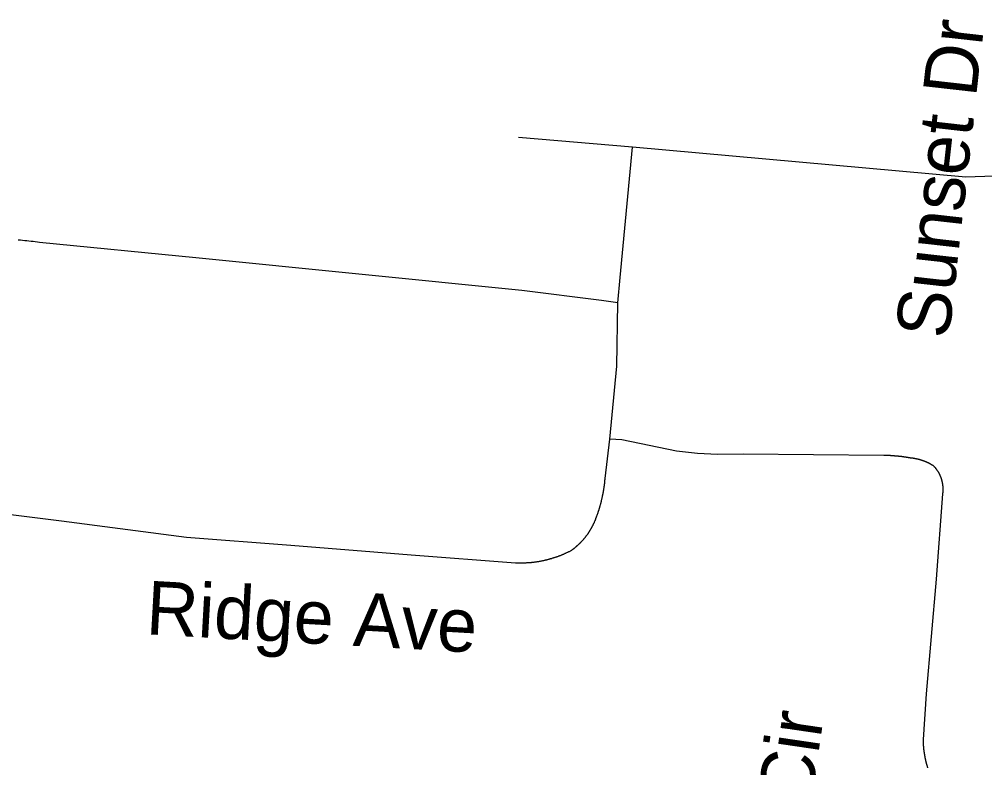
# Model space of a CAD drawing. Extents: x 1268485 to 1426702, y 514839 to 616766.
# Drawn here: x 1362433 to 1363613, y 566922 to 567837 of the extents above; entities that cross this region are included whole.
import ezdxf

# ---------------------------------------------------------------- set-up
doc = ezdxf.new("R2010")
doc.units = 0
doc.layers.add('Old_Level_10', color=7, linetype='Continuous')
doc.layers.add('Old_Level_35', color=7, linetype='Continuous')

msp = doc.modelspace()

# ---------------------------------------------------------------- linework, layer by layer
at = {"layer": 'Old_Level_35'}
for p, q in [((1363182.355, 567680.747), (1363043.124, 567692.64)), ((1363149.136, 567275.666), (1363154.672, 567323.7))]:
    msp.add_line(p, q, dxfattribs=at)
for points in [[(1363164.72, 567490.51), (1363167.488, 567521.319), (1363182.355, 567680.747)], [(1363624.754, 567645.478), (1363589.896, 567643.992), (1363182.355, 567680.747)], [(1362457.495, 567564.329), (1362454.83, 567564.636), (1362452.267, 567564.944), (1362449.601, 567565.252), (1362447.038, 567565.559), (1362444.475, 567565.815), (1362441.911, 567566.123), (1362439.246, 567566.379), (1362436.58, 567566.687), (1362434.017, 567566.943), (1362431.454, 567567.2)], [(1363164.72, 567490.51), (1363144.727, 567493.227), (1363047.328, 567505.581), (1362648.706, 567545.617), (1362457.495, 567564.329)], [(1363154.672, 567323.7), (1363163.49, 567413.103), (1363164.72, 567490.51)], [(1363490.035, 567303.758), (1363489.625, 567303.81), (1363317.894, 567305.399), (1363286.418, 567304.886), (1363261.915, 567306.271), (1363236.283, 567308.885), (1363169.641, 567322.828), (1363154.672, 567323.7)], [(1363491.368, 567303.758), (1363490.958, 567303.758), (1363490.753, 567303.758), (1363490.343, 567303.758), (1363490.035, 567303.758)], [(1363524.586, 567300.375), (1363524.381, 567300.375), (1363523.971, 567300.427), (1363523.766, 567300.427), (1363523.459, 567300.478), (1363523.151, 567300.478), (1363522.843, 567300.58), (1363522.536, 567300.632), (1363522.126, 567300.683), (1363521.921, 567300.734), (1363521.511, 567300.837), (1363521.101, 567300.888), (1363520.793, 567300.939), (1363520.485, 567300.99), (1363520.075, 567300.99), (1363519.768, 567301.042), (1363519.46, 567301.144), (1363519.153, 567301.195), (1363518.742, 567301.247), (1363518.537, 567301.298), (1363518.127, 567301.298), (1363517.717, 567301.4), (1363517.512, 567301.452), (1363517.102, 567301.503), (1363516.794, 567301.555), (1363516.487, 567301.605), (1363516.077, 567301.605), (1363515.769, 567301.708), (1363515.359, 567301.76), (1363515.154, 567301.81), (1363514.744, 567301.81), (1363514.334, 567301.862), (1363514.129, 567301.913), (1363513.719, 567301.913), (1363513.411, 567302.015), (1363513.104, 567302.067), (1363512.796, 567302.118), (1363512.386, 567302.118), (1363511.976, 567302.17), (1363511.771, 567302.272), (1363511.361, 567302.272), (1363510.95, 567302.323), (1363510.745, 567302.323), (1363510.335, 567302.375), (1363510.028, 567302.426), (1363509.72, 567302.426), (1363509.413, 567302.477), (1363509.002, 567302.58), (1363508.592, 567302.58), (1363508.387, 567302.631), (1363507.977, 567302.631), (1363507.67, 567302.682), (1363507.362, 567302.682), (1363506.952, 567302.733), (1363506.644, 567302.733), (1363506.234, 567302.836), (1363506.029, 567302.887), (1363505.619, 567302.887), (1363505.209, 567302.938), (1363505.004, 567302.938), (1363504.594, 567302.99), (1363504.286, 567302.99), (1363503.979, 567302.99), (1363503.671, 567303.041), (1363503.261, 567303.041), (1363502.851, 567303.143), (1363502.646, 567303.143), (1363502.236, 567303.195), (1363501.826, 567303.195), (1363501.621, 567303.246), (1363501.21, 567303.246), (1363500.903, 567303.246), (1363500.493, 567303.297), (1363500.288, 567303.297), (1363499.878, 567303.297), (1363499.468, 567303.4), (1363499.263, 567303.4), (1363498.852, 567303.451), (1363498.545, 567303.451), (1363498.135, 567303.451), (1363497.827, 567303.503), (1363497.52, 567303.503), (1363497.109, 567303.503), (1363496.904, 567303.503), (1363496.494, 567303.553), (1363496.084, 567303.553), (1363495.777, 567303.553), (1363495.469, 567303.553), (1363495.161, 567303.605), (1363494.751, 567303.605), (1363494.341, 567303.605), (1363494.136, 567303.605), (1363493.726, 567303.708), (1363493.419, 567303.708), (1363493.111, 567303.708), (1363492.701, 567303.708), (1363492.393, 567303.708), (1363491.983, 567303.758), (1363491.778, 567303.758), (1363491.368, 567303.758)], [(1363551.961, 567289.559), (1363551.756, 567289.815), (1363551.551, 567290.122), (1363551.243, 567290.379), (1363551.038, 567290.635), (1363550.731, 567290.943), (1363550.526, 567291.045), (1363550.218, 567291.25), (1363550.013, 567291.353), (1363549.705, 567291.558), (1363549.5, 567291.712), (1363549.295, 567291.865), (1363548.885, 567292.02), (1363548.578, 567292.173), (1363548.372, 567292.327), (1363548.167, 567292.43), (1363547.86, 567292.635), (1363547.655, 567292.737), (1363547.347, 567292.891), (1363547.142, 567293.045), (1363546.835, 567293.198), (1363546.63, 567293.301), (1363546.424, 567293.455), (1363546.117, 567293.608), (1363545.912, 567293.763), (1363545.502, 567293.865), (1363545.297, 567294.018), (1363544.989, 567294.121), (1363544.784, 567294.326), (1363544.476, 567294.429), (1363544.271, 567294.583), (1363543.964, 567294.685), (1363543.656, 567294.788), (1363543.349, 567294.941), (1363543.144, 567295.044), (1363542.836, 567295.198), (1363542.631, 567295.3), (1363542.426, 567295.454), (1363542.016, 567295.556), (1363541.708, 567295.608), (1363541.503, 567295.761), (1363541.298, 567295.864), (1363540.991, 567296.018), (1363540.58, 567296.121), (1363540.375, 567296.274), (1363540.17, 567296.326), (1363539.863, 567296.428), (1363539.658, 567296.582), (1363539.248, 567296.684), (1363539.043, 567296.736), (1363538.735, 567296.889), (1363538.53, 567296.992), (1363538.222, 567297.043), (1363537.915, 567297.197), (1363537.607, 567297.248), (1363537.402, 567297.351), (1363537.095, 567297.504), (1363536.787, 567297.556), (1363536.479, 567297.709), (1363536.274, 567297.761), (1363535.967, 567297.864), (1363535.659, 567297.914), (1363535.352, 567298.017), (1363535.147, 567298.12), (1363534.737, 567298.171), (1363534.531, 567298.274), (1363534.224, 567298.376), (1363534.019, 567298.427), (1363533.609, 567298.479), (1363533.404, 567298.632), (1363533.096, 567298.684), (1363532.789, 567298.735), (1363532.481, 567298.837), (1363532.276, 567298.94), (1363531.866, 567298.991), (1363531.661, 567299.042), (1363531.353, 567299.145), (1363531.148, 567299.196), (1363530.738, 567299.247), (1363530.533, 567299.299), (1363530.225, 567299.401), (1363529.918, 567299.452), (1363529.61, 567299.504), (1363529.405, 567299.555), (1363528.995, 567299.607), (1363528.79, 567299.709), (1363528.482, 567299.76), (1363528.175, 567299.812), (1363527.867, 567299.862), (1363527.662, 567299.862), (1363527.252, 567299.914), (1363527.047, 567300.017), (1363526.739, 567300.068), (1363526.329, 567300.119), (1363526.124, 567300.119), (1363525.714, 567300.17), (1363525.509, 567300.273), (1363525.202, 567300.273), (1363524.894, 567300.324), (1363524.586, 567300.375)], [(1363538.325, 566955.477), (1363538.325, 566955.888), (1363538.325, 566956.298), (1363542.118, 567012.072), (1363554.216, 567152.635), (1363562.008, 567256.751), (1363562.111, 567257.109), (1363562.111, 567257.519), (1363562.111, 567257.878), (1363562.213, 567258.237), (1363562.213, 567258.647), (1363562.213, 567259.006), (1363562.213, 567259.365), (1363562.419, 567259.775), (1363562.419, 567260.134), (1363562.419, 567260.492), (1363562.419, 567260.852), (1363562.419, 567261.262), (1363562.419, 567261.62), (1363562.419, 567261.979), (1363562.419, 567262.39), (1363562.419, 567262.748), (1363562.419, 567263.107), (1363562.419, 567263.517), (1363562.419, 567263.876), (1363562.419, 567264.235), (1363562.419, 567264.645), (1363562.419, 567265.004), (1363562.213, 567265.363), (1363562.213, 567265.773), (1363562.213, 567266.131), (1363562.111, 567266.491), (1363562.111, 567266.901), (1363562.111, 567267.259), (1363562.008, 567267.618), (1363562.008, 567267.977), (1363562.008, 567268.387), (1363561.906, 567268.746), (1363561.906, 567269.105), (1363561.701, 567269.515), (1363561.701, 567269.874), (1363561.598, 567270.232), (1363561.496, 567270.643), (1363561.496, 567271.002), (1363561.393, 567271.309), (1363561.291, 567271.668), (1363561.291, 567272.078), (1363561.086, 567272.437), (1363560.983, 567272.796), (1363560.881, 567273.206), (1363560.881, 567273.513), (1363560.778, 567273.873), (1363560.676, 567274.231), (1363560.471, 567274.641), (1363560.368, 567274.949), (1363560.265, 567275.308), (1363560.163, 567275.666), (1363559.958, 567276.076), (1363559.855, 567276.384), (1363559.753, 567276.743), (1363559.65, 567277.051), (1363559.548, 567277.461), (1363559.343, 567277.819), (1363559.24, 567278.127), (1363559.035, 567278.486), (1363558.83, 567278.794), (1363558.728, 567279.204), (1363558.625, 567279.511), (1363558.42, 567279.87), (1363558.215, 567280.177), (1363558.112, 567280.588), (1363557.907, 567280.895), (1363557.702, 567281.203), (1363557.6, 567281.562), (1363557.395, 567281.87), (1363557.292, 567282.177), (1363556.985, 567282.485), (1363556.882, 567282.895), (1363556.575, 567283.202), (1363556.472, 567283.51), (1363556.267, 567283.818), (1363556.164, 567284.125), (1363555.857, 567284.433), (1363555.652, 567284.74), (1363555.549, 567285.048), (1363555.242, 567285.355), (1363555.037, 567285.663), (1363554.729, 567286.021), (1363554.627, 567286.329), (1363554.422, 567286.637), (1363554.114, 567286.944), (1363553.909, 567287.252), (1363553.601, 567287.508), (1363553.499, 567287.816), (1363553.294, 567288.124), (1363552.986, 567288.431), (1363552.781, 567288.687), (1363552.474, 567288.995), (1363552.268, 567289.251), (1363551.961, 567289.559)], [(1363136.013, 567222.199), (1363136.218, 567222.763), (1363136.423, 567223.275), (1363136.628, 567223.737), (1363136.833, 567224.301), (1363137.141, 567224.813), (1363137.243, 567225.326), (1363137.551, 567225.788), (1363137.653, 567226.351), (1363137.858, 567226.864), (1363138.166, 567227.377), (1363138.268, 567227.941), (1363138.473, 567228.453), (1363138.576, 567229.017), (1363138.883, 567229.479), (1363138.986, 567229.991), (1363139.294, 567230.555), (1363139.396, 567231.067), (1363139.601, 567231.632), (1363139.704, 567232.144), (1363140.011, 567232.605), (1363140.114, 567233.17), (1363140.421, 567233.682), (1363140.524, 567234.246), (1363140.626, 567234.758), (1363140.831, 567235.323), (1363141.037, 567235.835), (1363141.242, 567236.399), (1363141.344, 567236.861), (1363141.549, 567237.424), (1363141.754, 567237.937), (1363141.857, 567238.501), (1363141.959, 567239.014), (1363142.267, 567239.577), (1363142.369, 567240.039), (1363142.472, 567240.602), (1363142.574, 567241.167), (1363142.882, 567241.679), (1363142.985, 567242.243), (1363143.087, 567242.755), (1363143.292, 567243.32), (1363143.395, 567243.883), (1363143.6, 567244.396), (1363143.702, 567244.96), (1363143.907, 567245.421), (1363144.01, 567245.985), (1363144.112, 567246.549), (1363144.215, 567247.062), (1363144.42, 567247.626), (1363144.522, 567248.189), (1363144.625, 567248.702), (1363144.727, 567249.266), (1363144.83, 567249.83), (1363145.035, 567250.292), (1363145.138, 567250.855), (1363145.24, 567251.419), (1363145.343, 567251.983), (1363145.548, 567252.495), (1363145.65, 567253.06), (1363145.753, 567253.623), (1363145.855, 567254.136), (1363145.958, 567254.7), (1363146.163, 567255.264), (1363146.265, 567255.828), (1363146.368, 567256.289), (1363146.47, 567256.853), (1363146.47, 567257.417), (1363146.675, 567257.981), (1363146.778, 567258.544), (1363146.88, 567259.057), (1363146.983, 567259.621), (1363147.086, 567260.185), (1363147.086, 567260.749), (1363147.291, 567261.262), (1363147.393, 567261.825), (1363147.393, 567262.39), (1363147.496, 567262.953), (1363147.598, 567263.517), (1363147.701, 567264.081), (1363147.701, 567264.543), (1363147.906, 567265.106), (1363148.008, 567265.67), (1363148.008, 567266.234), (1363148.111, 567266.798), (1363148.111, 567267.362), (1363148.213, 567267.874), (1363148.418, 567268.439), (1363148.418, 567269.002), (1363148.521, 567269.566), (1363148.521, 567270.13), (1363148.623, 567270.694), (1363148.623, 567271.258), (1363148.726, 567271.822), (1363148.726, 567272.335), (1363148.828, 567272.898), (1363148.828, 567273.462), (1363148.828, 567274.026), (1363149.034, 567274.539), (1363149.034, 567275.103), (1363149.136, 567275.666)], [(1363039.331, 567172.115), (1362911.993, 567181.958), (1362764.868, 567193.748), (1362637.121, 567203.488), (1362484.152, 567223.481), (1362356.712, 567239.167)], [(1363106.895, 567187.084), (1363107.203, 567187.289), (1363107.613, 567187.546), (1363108.023, 567187.853), (1363108.331, 567188.109), (1363108.741, 567188.417), (1363109.151, 567188.673), (1363109.458, 567188.981), (1363109.869, 567189.237), (1363110.279, 567189.544), (1363110.586, 567189.801), (1363110.996, 567190.109), (1363111.406, 567190.365), (1363111.714, 567190.672), (1363112.124, 567190.98), (1363112.534, 567191.237), (1363112.842, 567191.544), (1363113.149, 567191.852), (1363113.457, 567192.21), (1363113.867, 567192.518), (1363114.277, 567192.825), (1363114.585, 567193.133), (1363114.995, 567193.44), (1363115.2, 567193.697), (1363115.61, 567194.005), (1363116.02, 567194.363), (1363116.328, 567194.671), (1363116.635, 567194.978), (1363117.045, 567195.338), (1363117.353, 567195.645), (1363117.661, 567195.953), (1363117.968, 567196.26), (1363118.378, 567196.619), (1363118.583, 567196.926), (1363118.993, 567197.234), (1363119.404, 567197.644), (1363119.609, 567197.952), (1363120.019, 567198.259), (1363120.224, 567198.618), (1363120.634, 567198.926), (1363120.839, 567199.336), (1363121.249, 567199.644), (1363121.659, 567200.002), (1363121.864, 567200.31), (1363122.172, 567200.669), (1363122.479, 567201.079), (1363122.787, 567201.387), (1363123.094, 567201.745), (1363123.402, 567202.104), (1363123.71, 567202.463), (1363124.017, 567202.822), (1363124.222, 567203.18), (1363124.632, 567203.54), (1363124.837, 567203.95), (1363125.145, 567204.257), (1363125.453, 567204.616), (1363125.76, 567205.026), (1363125.965, 567205.385), (1363126.375, 567205.744), (1363126.58, 567206.103), (1363126.888, 567206.513), (1363127.093, 567206.871), (1363127.401, 567207.231), (1363127.708, 567207.641), (1363128.016, 567207.999), (1363128.221, 567208.358), (1363128.528, 567208.819), (1363128.733, 567209.179), (1363129.041, 567209.589), (1363129.246, 567209.947), (1363129.451, 567210.306), (1363129.759, 567210.767), (1363129.964, 567211.127), (1363130.271, 567211.485), (1363130.476, 567211.947), (1363130.784, 567212.305), (1363130.989, 567212.664), (1363131.297, 567213.125), (1363131.502, 567213.485), (1363131.707, 567213.946), (1363132.014, 567214.305), (1363132.219, 567214.766), (1363132.527, 567215.125), (1363132.629, 567215.586), (1363132.834, 567215.945), (1363133.142, 567216.355), (1363133.347, 567216.766), (1363133.655, 567217.176), (1363133.757, 567217.586), (1363133.962, 567217.996), (1363134.27, 567218.457), (1363134.372, 567218.816), (1363134.577, 567219.226), (1363134.885, 567219.687), (1363134.987, 567220.149), (1363135.295, 567220.507), (1363135.398, 567220.917), (1363135.603, 567221.379), (1363135.91, 567221.789), (1363136.013, 567222.199)], [(1363106.895, 567187.084), (1363106.28, 567186.725), (1363105.665, 567186.418), (1363105.05, 567186.059), (1363104.332, 567185.751), (1363103.717, 567185.443), (1363103.102, 567185.187), (1363102.487, 567184.88), (1363101.872, 567184.572), (1363101.154, 567184.265), (1363100.539, 567183.957), (1363099.924, 567183.7), (1363099.206, 567183.393), (1363098.591, 567183.137), (1363097.976, 567182.829), (1363097.258, 567182.573), (1363096.643, 567182.265), (1363096.028, 567182.009), (1363095.412, 567181.752), (1363094.797, 567181.445), (1363093.977, 567181.189), (1363093.362, 567180.932), (1363092.747, 567180.676), (1363092.029, 567180.42), (1363091.414, 567180.164), (1363090.799, 567179.959), (1363090.081, 567179.754), (1363089.363, 567179.497), (1363088.748, 567179.241), (1363088.133, 567178.984), (1363087.415, 567178.831), (1363086.8, 567178.574), (1363085.98, 567178.369), (1363085.365, 567178.113), (1363084.75, 567177.959), (1363084.032, 567177.754), (1363083.417, 567177.498), (1363082.597, 567177.293), (1363081.982, 567177.139), (1363081.366, 567176.934), (1363080.649, 567176.729), (1363080.034, 567176.575), (1363079.213, 567176.37), (1363078.598, 567176.165), (1363077.88, 567176.063), (1363077.265, 567175.858), (1363076.548, 567175.703), (1363075.83, 567175.55), (1363075.112, 567175.396), (1363074.497, 567175.242), (1363073.779, 567175.088), (1363073.164, 567174.935), (1363072.344, 567174.73), (1363071.729, 567174.627), (1363071.011, 567174.525), (1363070.396, 567174.371), (1363069.576, 567174.268), (1363068.961, 567174.115), (1363068.243, 567174.012), (1363067.525, 567173.858), (1363066.91, 567173.755), (1363066.09, 567173.602), (1363065.475, 567173.5), (1363064.757, 567173.448), (1363064.142, 567173.294), (1363063.424, 567173.243), (1363062.604, 567173.14), (1363061.989, 567173.038), (1363061.271, 567172.935), (1363060.656, 567172.884), (1363059.836, 567172.833), (1363059.118, 567172.73), (1363058.503, 567172.628), (1363057.785, 567172.577), (1363056.965, 567172.525), (1363056.35, 567172.423), (1363055.632, 567172.372), (1363055.017, 567172.372), (1363054.299, 567172.32), (1363053.479, 567172.269), (1363052.864, 567172.269), (1363052.146, 567172.167), (1363051.326, 567172.115), (1363050.711, 567172.115), (1363049.993, 567172.064), (1363049.276, 567172.064), (1363048.661, 567172.064), (1363047.84, 567172.064), (1363047.123, 567172.012), (1363046.508, 567172.012), (1363045.79, 567172.012), (1363045.175, 567172.012), (1363044.354, 567172.012), (1363043.637, 567172.012), (1363043.022, 567172.064), (1363042.201, 567172.064), (1363041.484, 567172.064), (1363040.869, 567172.115), (1363040.151, 567172.115), (1363039.331, 567172.115)], [(1363543.656, 566921.901), (1363543.451, 566922.259), (1363543.349, 566922.618), (1363543.246, 566922.977), (1363543.144, 566923.387), (1363543.041, 566923.746), (1363542.836, 566924.054), (1363542.836, 566924.464), (1363542.734, 566924.822), (1363542.631, 566925.181), (1363542.528, 566925.54), (1363542.426, 566925.95), (1363542.221, 566926.309), (1363542.118, 566926.668), (1363542.118, 566927.078), (1363542.016, 566927.437), (1363541.913, 566927.795), (1363541.708, 566928.206), (1363541.606, 566928.565), (1363541.606, 566928.923), (1363541.503, 566929.333), (1363541.401, 566929.693), (1363541.298, 566930.051), (1363541.298, 566930.513), (1363541.093, 566930.871), (1363540.991, 566931.23), (1363540.991, 566931.641), (1363540.888, 566931.999), (1363540.786, 566932.358), (1363540.786, 566932.768), (1363540.58, 566933.127), (1363540.478, 566933.486), (1363540.478, 566933.896), (1363540.375, 566934.255), (1363540.273, 566934.614), (1363540.273, 566935.024), (1363540.17, 566935.434), (1363540.17, 566935.792), (1363539.965, 566936.203), (1363539.965, 566936.562), (1363539.863, 566936.92), (1363539.863, 566937.33), (1363539.76, 566937.69), (1363539.76, 566938.048), (1363539.658, 566938.51), (1363539.658, 566938.868), (1363539.453, 566939.228), (1363539.453, 566939.638), (1363539.35, 566939.996), (1363539.35, 566940.355), (1363539.248, 566940.816), (1363539.248, 566941.176), (1363539.248, 566941.586), (1363539.145, 566941.944), (1363539.145, 566942.303), (1363539.043, 566942.713), (1363539.043, 566943.124), (1363539.043, 566943.482), (1363538.838, 566943.892), (1363538.838, 566944.251), (1363538.838, 566944.61), (1363538.735, 566945.02), (1363538.735, 566945.43), (1363538.735, 566945.789), (1363538.735, 566946.199), (1363538.633, 566946.558), (1363538.633, 566946.917), (1363538.633, 566947.378), (1363538.633, 566947.737), (1363538.53, 566948.147), (1363538.53, 566948.506), (1363538.53, 566948.916), (1363538.53, 566949.326), (1363538.53, 566949.685), (1363538.53, 566950.044), (1363538.325, 566950.454), (1363538.325, 566950.864), (1363538.325, 566951.274), (1363538.325, 566951.633), (1363538.325, 566951.992), (1363538.325, 566952.351), (1363538.325, 566952.812), (1363538.325, 566953.171), (1363538.325, 566953.581), (1363538.325, 566953.94), (1363538.325, 566954.401), (1363538.325, 566954.76), (1363538.325, 566955.119), (1363538.325, 566955.477)]]:
    msp.add_lwpolyline(points, dxfattribs=at)

# ---------------------------------------------------------------- texts
at = {"layer": 'Old_Level_10'}
for s, rotation, p in [('Sunset Dr', 83.563719, (1363569.187, 567445.182)), ('Ridge Ave', 356.799519, (1362586.677, 567085.182)), ('Rhyne Cir', 81.657619, (1363360.169, 566600.308))]:
    msp.add_text(s, height=65.6167, rotation=rotation, dxfattribs=at).set_placement(p)

doc.saveas('drawing.dxf')
